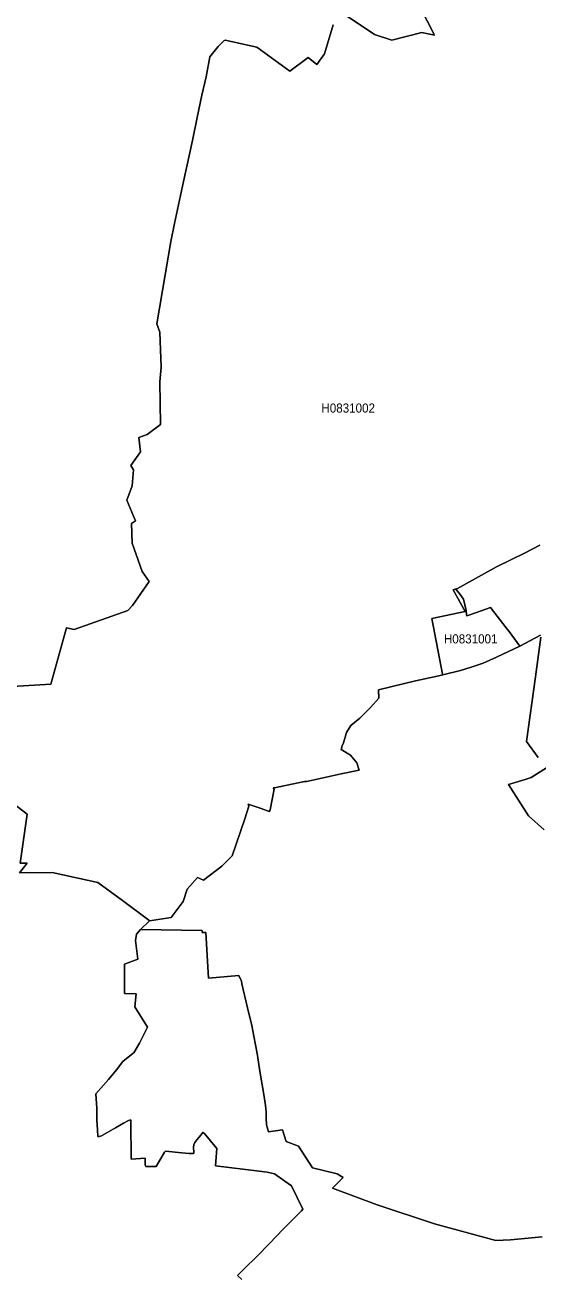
# Model space of a CAD drawing. Extents: x 369010 to 739155, y 6377141 to 6616555.
# Drawn here: x 650078 to 655691, y 6465202 to 6478900 of the extents above; entities that cross this region are included whole.
import ezdxf
from ezdxf.enums import TextEntityAlignment as Align

# ---------------------------------------------------------------- set-up
doc = ezdxf.new("R2010")
doc.units = 0
doc.header["$LTSCALE"] = 40
doc.layers.add('1', color=7, linetype='Continuous', lineweight=13)
doc.layers.add('2', color=7, linetype='Continuous')

msp = doc.modelspace()

# ---------------------------------------------------------------- linework, layer by layer
at = {"layer": '1'}
for points in [[(653538.72, 6479040.14), (653901.67, 6478795.36), (654092.66, 6478736.11), (654421.19, 6478816.88), (654557.73, 6478788.25), (654397.02, 6479104.36)], [(654397.02, 6479104.36), (654557.73, 6478788.25), (654421.19, 6478816.88), (654092.66, 6478736.11), (653901.67, 6478795.36), (653538.72, 6479040.14)], [(649455.57, 6471632.35), (650360.88, 6471689.62), (650533.33, 6472305.12), (650617.24, 6472287.75), (651202.13, 6472494.46), (651255.43, 6472550.07), (651436.32, 6472810.24), (651359.69, 6472922.62), (651250.79, 6473231.62), (651242.68, 6473446.44), (651287.2, 6473476.73), (651266.52, 6473526.38), (651192.87, 6473701.81), (651250.13, 6473858.21), (651264.36, 6474033.32), (651234.24, 6474081.31), (651340.16, 6474228.94), (651322.95, 6474387.83), (651414.64, 6474419.6), (651559.46, 6474527.51), (651552.51, 6474994.9), (651566.08, 6475158.25), (651553, 6475538.58), (651520.23, 6475630.27), (651672.5, 6476532.43), (651712.55, 6476728.05), (651813.01, 6477188.98), (651909.17, 6477634.85), (651961.96, 6477888.24), (652013.93, 6478132.52), (652059.28, 6478332.45), (652099, 6478553.73), (652193.17, 6478666.77), (652254.24, 6478728), (652268.97, 6478733.3), (652613.39, 6478658.49), (652977.33, 6478393.85), (653177.92, 6478545.29), (653271.6, 6478467.33), (653356.17, 6478584.02), (653449.51, 6478903.6)], [(653449.51, 6478903.6), (653356.17, 6478584.02), (653271.6, 6478467.33), (653177.92, 6478545.29), (652977.33, 6478393.85), (652613.39, 6478658.49), (652268.97, 6478733.3)], [(652268.97, 6478733.3), (652254.24, 6478728), (652193.17, 6478666.77), (652099, 6478553.73), (652059.28, 6478332.45), (652013.93, 6478132.52), (651961.96, 6477888.24), (651909.17, 6477634.85), (651813.01, 6477188.98), (651712.55, 6476728.05), (651672.5, 6476532.43), (651520.23, 6475630.27), (651553, 6475538.58), (651566.08, 6475158.25), (651552.51, 6474994.9), (651559.46, 6474527.51), (651414.64, 6474419.6), (651322.95, 6474387.83), (651340.16, 6474228.94), (651234.24, 6474081.31), (651264.36, 6474033.32), (651250.13, 6473858.21), (651192.87, 6473701.81), (651266.52, 6473526.38), (651287.2, 6473476.73), (651242.68, 6473446.44), (651250.79, 6473231.62), (651359.69, 6472922.62), (651436.32, 6472810.24), (651255.43, 6472550.07), (651202.13, 6472494.46), (650617.24, 6472287.75), (650533.33, 6472305.12), (650360.88, 6471689.62), (649455.57, 6471632.35)], [(649944.8, 6470387.6), (650099.88, 6470264.63), (650024.57, 6469728.23), (650101.04, 6469729.88), (650016.79, 6469622.47), (650373.29, 6469627.93), (650873.94, 6469516.38), (651143.38, 6469320.26), (651432.85, 6469107.09), (651438.31, 6469098.15), (651678.45, 6469134.07), (651807.22, 6469310.33), (651851.57, 6469446.37), (651965.94, 6469574.14), (652031.47, 6469543.52), (652230.41, 6469695.29), (652345.93, 6469808), (652484.96, 6470214.64), (652526.17, 6470354.16), (652518.88, 6470374.35), (652663.37, 6470328.68), (652749.1, 6470294.25), (652759.03, 6470313.12), (652803.39, 6470539.36), (652793.79, 6470555.25), (652808.35, 6470553.26), (653137.54, 6470622.78), (653157.56, 6470624.6), (653177.09, 6470626.58), (653536.73, 6470706.85), (653735.17, 6470747.9), (653708.36, 6470825.52), (653641, 6470911.08), (653536.9, 6470972.82), (653548.98, 6471015.02), (653561.89, 6471046.96), (653595.49, 6471160.17), (653641.99, 6471235.97), (653743.28, 6471317.4), (653858.14, 6471432.26), (653950.66, 6471535.53), (653946.03, 6471626.23), (654349.03, 6471723.38), (654607.54, 6471778.49), (654649.42, 6471789.08), (654647.6, 6471797.85), (654530.09, 6472405.42), (654895.69, 6472484.86), (654763.78, 6472720.54), (654785.46, 6472727.49), (654808.47, 6472734.94), (655236.46, 6472972.27), (655549.1, 6473125.36), (655712.28, 6473208.78)], [(655712.28, 6473208.78), (655549.1, 6473125.36), (655236.46, 6472972.27), (654808.47, 6472734.94), (654792.41, 6472726), (654840.24, 6472669.23), (654874.5, 6472616.77), (654905.62, 6472494.13), (654908.1, 6472444.98), (654911.08, 6472434.22), (655018.16, 6472470.79), (655172.41, 6472528.39), (655343.87, 6472303.8), (655376.64, 6472263.58), (655491, 6472105.03), (655720.06, 6472226.01)], [(655720.06, 6472226.01), (655491, 6472105.03), (655237.95, 6471982.72), (655092.64, 6471919), (654960.23, 6471872.66), (654842.23, 6471837.58), (654649.42, 6471789.08), (654607.54, 6471778.49), (654349.03, 6471723.38), (653946.03, 6471626.23), (653950.66, 6471535.53), (653858.14, 6471432.26), (653743.28, 6471317.4), (653641.99, 6471235.97), (653595.49, 6471160.17), (653561.89, 6471046.96), (653548.98, 6471015.02), (653536.9, 6470972.82), (653641, 6470911.08), (653708.36, 6470825.52), (653735.17, 6470747.9), (653536.73, 6470706.85), (653177.09, 6470626.58), (653157.56, 6470624.6), (653137.54, 6470622.78), (652808.35, 6470553.26), (652793.79, 6470555.25), (652803.39, 6470539.36), (652759.03, 6470313.12), (652749.1, 6470294.25), (652663.37, 6470328.68), (652518.88, 6470374.35), (652526.17, 6470354.16), (652484.96, 6470214.64), (652345.93, 6469808), (652230.41, 6469695.29), (652031.47, 6469543.52), (651965.94, 6469574.14), (651851.57, 6469446.37), (651807.22, 6469310.33), (651678.45, 6469134.07), (651438.31, 6469098.15), (651343.31, 6469003.15)], [(655722.71, 6472201.68), (655662.14, 6471769.39), (655565.65, 6471060.7), (655692.59, 6470887.25)], [(655692.59, 6470887.25), (655565.65, 6471060.7), (655662.14, 6471769.39), (655722.71, 6472201.68)], [(655784.94, 6470773.05), (655616.62, 6470666.14), (655550.92, 6470645.78), (655367.04, 6470588.68), (655586.34, 6470249.23), (655758.79, 6470094.65)], [(655758.79, 6470094.65), (655586.34, 6470249.23), (655367.04, 6470588.68), (655550.92, 6470645.78), (655616.62, 6470666.14), (655784.94, 6470773.05)], [(650016.79, 6469622.47), (650101.04, 6469729.88), (650024.57, 6469728.23), (650099.88, 6470264.63), (649944.8, 6470387.6)], [(652448.71, 6465172.9), (652403.69, 6465218.74), (652479.83, 6465292.89), (652616.2, 6465426.94), (652752.91, 6465568.45), (652903.02, 6465723.53), (653102.78, 6465927.26), (653117.18, 6465944.47), (652994.71, 6466197.86), (652919.9, 6466248.51), (652809.18, 6466329.27), (652729.24, 6466347.81), (652640.03, 6466360.72), (652162.72, 6466417.65), (652177.45, 6466608.31), (652037.43, 6466774.81), (652027.17, 6466785.07), (651984.97, 6466732.11), (651958.82, 6466702.81), (651935.65, 6466672.2), (651925.06, 6466647.54), (651920.92, 6466622.21), (651926.05, 6466564.29), (651924.06, 6466556.18), (651920.09, 6466552.21), (651901.06, 6466551.05), (651873.25, 6466554.03), (651795.63, 6466559.82), (651615.89, 6466579.51), (651605.14, 6466568.26), (651512.95, 6466410.53), (651399.75, 6466411.03), (651392.63, 6466424.6), (651390.81, 6466503.05), (651238.38, 6466491.47), (651237.39, 6466897.61), (651237.22, 6466919.79), (651211.4, 6466915.16), (651154.47, 6466885.7), (651069.4, 6466833.89), (650914.16, 6466746.67), (650877.75, 6466733.93), (650873.28, 6466737.07), (650870.96, 6466813.37), (650864.67, 6466918.13), (650862.35, 6467047.89), (650853.09, 6467205.45), (650991.94, 6467363.51), (651078.5, 6467468.27), (651146.52, 6467557.97), (651260.06, 6467650.99), (651269.99, 6467654.3), (651329.08, 6467759.89), (651417.95, 6467935.65), (651278.6, 6468156.44), (651292.5, 6468301.25), (651166.55, 6468304.4), (651166.55, 6468622.66), (651311.04, 6468678.1), (651287.04, 6468884.82), (651296.8, 6468952.01), (651343.31, 6469003.15), (651438.31, 6469098.15), (651432.85, 6469107.09), (651143.38, 6469320.26), (650873.94, 6469516.38), (650373.29, 6469627.93), (650016.79, 6469622.47)], [(651343.31, 6469003.15), (651296.8, 6468952.01), (651287.04, 6468884.82), (651311.04, 6468678.1), (651166.55, 6468622.66), (651166.55, 6468304.4), (651292.5, 6468301.25), (651278.6, 6468156.44), (651417.95, 6467935.65), (651329.08, 6467759.89), (651269.99, 6467654.3), (651260.06, 6467650.99), (651146.52, 6467557.97), (651078.5, 6467468.27), (650991.94, 6467363.51), (650853.09, 6467205.45), (650862.35, 6467047.89), (650864.67, 6466918.13), (650870.96, 6466813.37), (650873.28, 6466737.07), (650877.75, 6466733.93), (650914.16, 6466746.67), (651069.4, 6466833.89), (651154.47, 6466885.7), (651211.4, 6466915.16), (651237.22, 6466919.79), (651237.39, 6466897.61), (651238.38, 6466491.47), (651390.81, 6466503.05), (651392.63, 6466424.6), (651399.75, 6466411.03), (651512.95, 6466410.53), (651605.14, 6466568.26), (651615.89, 6466579.51), (651795.63, 6466559.82), (651873.25, 6466554.03), (651901.06, 6466551.05), (651920.09, 6466552.21), (651924.06, 6466556.18), (651926.05, 6466564.29), (651920.92, 6466622.21), (651925.06, 6466647.54), (651935.65, 6466672.2), (651958.82, 6466702.81), (651984.97, 6466732.11), (652027.17, 6466785.07), (652037.43, 6466774.81), (652177.45, 6466608.31), (652162.72, 6466417.65), (652640.03, 6466360.72), (652729.24, 6466347.81), (652809.18, 6466329.27), (652919.9, 6466248.51), (652994.71, 6466197.86), (653117.18, 6465944.47), (653102.78, 6465927.26), (652903.02, 6465723.53), (652752.91, 6465568.45), (652616.2, 6465426.94), (652479.83, 6465292.89), (652403.69, 6465218.74), (652448.71, 6465172.9)], [(655737.27, 6465640.44), (655389.22, 6465608.17), (655228.35, 6465601.05), (654559.88, 6465782.78), (653932.78, 6465989.99), (653441.57, 6466172.37), (653558.25, 6466290.87), (653495.19, 6466329.6), (653225.26, 6466395.47), (653071.5, 6466632.97), (652935.95, 6466682.62), (652894.25, 6466810.56), (652741.98, 6466789.87), (652719.31, 6466864.84), (652716.66, 6466934.69), (652715.67, 6467004.36), (652709.54, 6467078.01), (652693.33, 6467177.98), (652650.96, 6467432.36), (652618.68, 6467646.35), (652582.44, 6467837.01), (652559.27, 6467954.02), (652510.77, 6468146.01), (652451.19, 6468410.48), (652445.23, 6468437.63), (652419.25, 6468501.35), (652086.92, 6468471.06), (652056.13, 6468969.89), (652016.58, 6468971.38), (652014.76, 6468992.07), (651343.31, 6469003.15)], [(651343.31, 6469003.15), (652014.76, 6468992.07), (652016.58, 6468971.38), (652056.13, 6468969.89), (652086.92, 6468471.06), (652419.25, 6468501.35), (652445.23, 6468437.63), (652451.19, 6468410.48), (652510.77, 6468146.01), (652559.27, 6467954.02), (652582.44, 6467837.01), (652618.68, 6467646.35), (652650.96, 6467432.36), (652693.33, 6467177.98), (652709.54, 6467078.01), (652715.67, 6467004.36), (652716.66, 6466934.69), (652719.31, 6466864.84), (652741.98, 6466789.87), (652894.25, 6466810.56), (652935.95, 6466682.62), (653071.5, 6466632.97), (653225.26, 6466395.47), (653495.19, 6466329.6), (653558.25, 6466290.87), (653441.57, 6466172.37), (653932.78, 6465989.99), (654559.88, 6465782.78), (655228.35, 6465601.05), (655389.22, 6465608.17), (655737.27, 6465640.44)]]:
    msp.add_lwpolyline(points, dxfattribs=at)
msp.add_lwpolyline([(654808.47, 6472734.94), (654785.46, 6472727.49), (654763.78, 6472720.54), (654895.69, 6472484.86), (654530.09, 6472405.42), (654647.6, 6471797.85), (654649.42, 6471789.08), (654842.23, 6471837.58), (654960.23, 6471872.66), (655092.64, 6471919), (655237.95, 6471982.72), (655491, 6472105.03), (655376.64, 6472263.58), (655343.87, 6472303.8), (655172.41, 6472528.39), (655018.16, 6472470.79), (654911.08, 6472434.22), (654908.1, 6472444.98), (654905.62, 6472494.13), (654874.5, 6472616.77), (654840.24, 6472669.23), (654792.41, 6472726)], close=True, dxfattribs=at)

# ---------------------------------------------------------------- texts
at = {"layer": '2', "width": 0.95}
for s, p in [('H0831002', (653613.95, 6474659.17)), ('H0831001', (654954.29, 6472133.79))]:
    msp.add_text(s, height=100, dxfattribs=at).set_placement(p, align=Align.CENTER)

doc.saveas('drawing.dxf')
